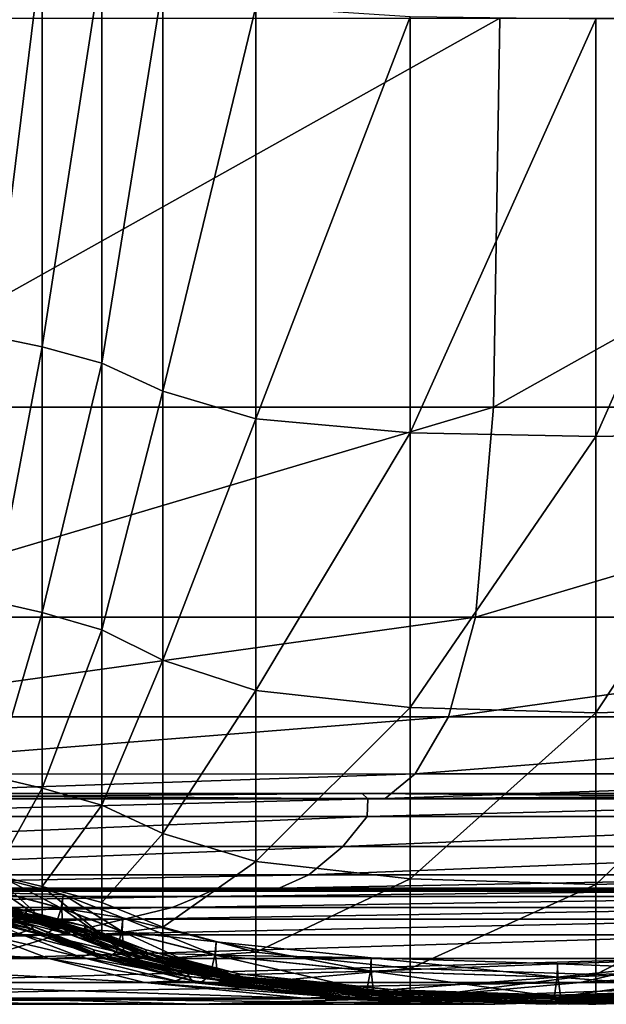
# Model space of a CAD drawing. Header units: millimetres. Extents: x 2387 to 13955, y -4964 to 364.
# Tile 566 of 656: x 7088 to 7106, y -3437 to -3407. Entities that reach past the tile are written whole.
import ezdxf

# ---------------------------------------------------------------- set-up
doc = ezdxf.new("R2010")
doc.units = ezdxf.units.MM
doc.header["$MEASUREMENT"] = 0
doc.layers.add('Predefinito', color=7, linetype='Continuous', true_color=0x000000)

msp = doc.modelspace()

# ---------------------------------------------------------------- linework, layer by layer
at = {"layer": 'Predefinito'}
for points in [[(7088.424, -3404.337, 1183.671), (7086.959, -3404.063, 1183.396), (7086.959, -3416.212, 1165.699)], [(7086.959, -3416.212, 1165.699), (7088.424, -3416.521, 1165.865), (7088.424, -3404.337, 1183.671)], [(7090.242, -3404.764, 1184.059), (7088.424, -3404.337, 1183.671), (7088.424, -3416.521, 1165.865)], [(7088.424, -3416.521, 1165.865), (7090.242, -3417.018, 1166.144), (7090.242, -3404.764, 1184.059)], [(7092.103, -3405.486, 1184.628), (7090.242, -3404.764, 1184.059), (7090.242, -3417.018, 1166.144)], [(7090.242, -3417.018, 1166.144), (7092.103, -3417.874, 1166.642), (7092.103, -3405.486, 1184.628)], [(7094.925, -3406.17, 1185.158), (7092.103, -3405.486, 1184.628), (7092.103, -3417.874, 1166.642)], [(7092.103, -3417.874, 1166.642), (7094.925, -3418.707, 1167.127), (7094.925, -3406.17, 1185.158)], [(7099.63, -3406.482, 1185.434), (7094.925, -3406.17, 1185.158), (7094.925, -3418.707, 1167.127)], [(7102.35, -3406.52, 608.077), (7102.166, -3418.354, 608.078), (7081.205, -3418.354, 486.021)], [(7081.205, -3418.354, 486.021), (7081.386, -3406.52, 486.009), (7102.35, -3406.52, 608.077)], [(7094.925, -3418.707, 1167.127), (7099.63, -3419.133, 1167.368), (7099.63, -3406.482, 1185.434)], [(7105.276, -3406.545, 1185.509), (7099.63, -3406.482, 1185.434), (7099.63, -3419.133, 1167.368)], [(7099.63, -3419.133, 1167.368), (7105.276, -3419.245, 1167.428), (7105.276, -3406.545, 1185.509)], [(7102.166, -3418.354, 608.078), (7102.35, -3406.52, 608.077), (7123.313, -3406.52, 730.146)], [(7123.313, -3406.52, 730.146), (7123.128, -3418.354, 730.135), (7102.166, -3418.354, 608.078)], [(7105.276, -3419.245, 1167.428), (7110.921, -3419.133, 1167.368), (7110.921, -3406.482, 1185.434)], [(7110.921, -3406.482, 1185.434), (7105.276, -3406.545, 1185.509), (7105.276, -3419.245, 1167.428)], [(7088.424, -3416.521, 1165.865), (7086.959, -3416.212, 1165.699), (7086.959, -3424.27, 1146.369)], [(7086.959, -3424.27, 1146.369), (7088.424, -3424.602, 1146.486), (7088.424, -3416.521, 1165.865)], [(7090.242, -3417.018, 1166.144), (7088.424, -3416.521, 1165.865), (7088.424, -3424.602, 1146.486)], [(7088.424, -3424.602, 1146.486), (7090.242, -3425.136, 1146.688), (7090.242, -3417.018, 1166.144)], [(7092.103, -3417.874, 1166.642), (7090.242, -3417.018, 1166.144), (7090.242, -3425.136, 1146.688)], [(7090.242, -3425.136, 1146.688), (7092.103, -3426.058, 1147.054), (7092.103, -3417.874, 1166.642)], [(7094.925, -3418.707, 1167.127), (7092.103, -3417.874, 1166.642), (7092.103, -3426.058, 1147.054)], [(7102.166, -3418.354, 608.078), (7101.616, -3424.746, 608.078), (7080.655, -3424.746, 486.025)], [(7080.655, -3424.746, 486.025), (7081.205, -3418.354, 486.021), (7102.166, -3418.354, 608.078)], [(7101.616, -3424.746, 608.078), (7102.166, -3418.354, 608.078), (7123.128, -3418.354, 730.135)], [(7123.128, -3418.354, 730.135), (7122.577, -3424.746, 730.131), (7101.616, -3424.746, 608.078)], [(7092.103, -3426.058, 1147.054), (7094.925, -3426.975, 1147.424), (7094.925, -3418.707, 1167.127)], [(7099.63, -3419.133, 1167.368), (7094.925, -3418.707, 1167.127), (7094.925, -3426.975, 1147.424)], [(7094.925, -3426.975, 1147.424), (7099.63, -3427.494, 1147.633), (7099.63, -3419.133, 1167.368)], [(7105.276, -3419.245, 1167.428), (7099.63, -3419.133, 1167.368), (7099.63, -3427.494, 1147.633)], [(7099.63, -3427.494, 1147.633), (7105.276, -3427.655, 1147.698), (7105.276, -3419.245, 1167.428)], [(7110.921, -3419.133, 1167.368), (7105.276, -3419.245, 1167.428), (7105.276, -3427.655, 1147.698)], [(7105.276, -3427.655, 1147.698), (7110.921, -3427.494, 1147.633), (7110.921, -3419.133, 1167.368)], [(7088.424, -3424.602, 1146.486), (7086.959, -3424.27, 1146.369), (7086.959, -3429.607, 1122.606)], [(7086.959, -3429.607, 1122.606), (7088.424, -3429.951, 1122.677), (7088.424, -3424.602, 1146.486)], [(7090.242, -3425.136, 1146.688), (7088.424, -3424.602, 1146.486), (7088.424, -3429.951, 1122.677)], [(7101.616, -3424.746, 608.078), (7100.789, -3427.775, 608.078), (7079.828, -3427.776, 486.026)], [(7079.828, -3427.776, 486.026), (7080.655, -3424.746, 486.025), (7101.616, -3424.746, 608.078)], [(7100.789, -3427.775, 608.078), (7101.616, -3424.746, 608.078), (7122.577, -3424.746, 730.131)], [(7122.577, -3424.746, 730.131), (7121.751, -3427.775, 730.131), (7100.789, -3427.775, 608.078)], [(7088.424, -3429.951, 1122.677), (7090.242, -3430.471, 1122.791), (7090.242, -3425.136, 1146.688)], [(7092.103, -3426.058, 1147.054), (7090.242, -3425.136, 1146.688), (7090.242, -3430.471, 1122.791)], [(7090.242, -3430.471, 1122.791), (7092.103, -3431.326, 1122.988), (7092.103, -3426.058, 1147.054)], [(7094.925, -3426.975, 1147.424), (7092.103, -3426.058, 1147.054), (7092.103, -3431.326, 1122.988)], [(7092.103, -3431.326, 1122.988), (7094.925, -3432.182, 1123.186), (7094.925, -3426.975, 1147.424)], [(7099.63, -3427.494, 1147.633), (7094.925, -3426.975, 1147.424), (7094.925, -3432.182, 1123.186)], [(7094.925, -3432.182, 1123.186), (7099.63, -3432.707, 1123.305), (7099.63, -3427.494, 1147.633)], [(7105.276, -3427.655, 1147.698), (7099.63, -3427.494, 1147.633), (7099.63, -3432.707, 1123.305)], [(7099.63, -3432.707, 1123.305), (7105.276, -3432.886, 1123.345), (7105.276, -3427.655, 1147.698)], [(7105.276, -3432.886, 1123.345), (7110.921, -3432.707, 1123.305), (7110.921, -3427.494, 1147.633)], [(7110.921, -3427.494, 1147.633), (7105.276, -3427.655, 1147.698), (7105.276, -3432.886, 1123.345)], [(7100.789, -3427.775, 608.078), (7099.78, -3429.519, 608.078), (7078.819, -3429.52, 486.026)], [(7078.819, -3429.52, 486.026), (7079.828, -3427.776, 486.026), (7100.789, -3427.775, 608.078)], [(7099.78, -3429.519, 608.078), (7100.789, -3427.775, 608.078), (7121.751, -3427.775, 730.131)], [(7121.751, -3427.775, 730.131), (7120.741, -3429.519, 730.131), (7099.78, -3429.519, 608.078)], [(7099.78, -3429.519, 608.078), (7098.868, -3430.26, 608.092), (7077.907, -3430.26, 486.038)], [(7077.907, -3430.26, 486.038), (7078.819, -3429.52, 486.026), (7099.78, -3429.519, 608.078)], [(7098.868, -3430.26, 608.092), (7099.78, -3429.519, 608.078), (7120.741, -3429.519, 730.131)], [(7120.741, -3429.519, 730.131), (7119.829, -3430.26, 730.144), (7098.868, -3430.26, 608.092)], [(7088.424, -3429.951, 1122.677), (7086.959, -3429.607, 1122.606), (7086.959, -3432.588, 1087.32)], [(7098.337, -3430.279, 608.132), (7098.166, -3430.109, 608.159), (7077.205, -3430.109, 486.103)], [(7077.205, -3430.109, 486.103), (7077.376, -3430.28, 486.077), (7098.337, -3430.279, 608.132)], [(7077.376, -3430.28, 486.077), (7077.205, -3430.109, 486.103), (7098.166, -3430.109, 608.159)], [(7098.166, -3430.109, 608.159), (7098.337, -3430.28, 608.132), (7077.376, -3430.28, 486.077)], [(7086.959, -3432.588, 1087.32), (7088.424, -3432.938, 1087.354), (7088.424, -3429.951, 1122.677)], [(7090.242, -3430.471, 1122.791), (7088.424, -3429.951, 1122.677), (7088.424, -3432.938, 1087.354)], [(7098.166, -3430.109, 608.159), (7098.337, -3430.279, 608.132), (7119.298, -3430.279, 730.183)], [(7119.298, -3430.279, 730.183), (7119.127, -3430.109, 730.209), (7098.166, -3430.109, 608.159)], [(7098.337, -3430.28, 608.132), (7098.166, -3430.109, 608.159), (7119.127, -3430.109, 730.209)], [(7119.127, -3430.109, 730.209), (7119.298, -3430.279, 730.183), (7098.337, -3430.28, 608.132)], [(7098.337, -3430.28, 608.132), (7098.318, -3430.811, 608.092), (7077.356, -3430.811, 486.039)], [(7077.356, -3430.811, 486.039), (7077.376, -3430.28, 486.077), (7098.337, -3430.28, 608.132)], [(7098.868, -3430.26, 608.092), (7098.337, -3430.279, 608.132), (7077.376, -3430.28, 486.077)], [(7077.376, -3430.28, 486.077), (7077.907, -3430.26, 486.038), (7098.868, -3430.26, 608.092)], [(7098.318, -3430.811, 608.092), (7098.337, -3430.28, 608.132), (7119.298, -3430.279, 730.183)], [(7119.298, -3430.279, 730.183), (7119.279, -3430.811, 730.144), (7098.318, -3430.811, 608.092)], [(7098.337, -3430.279, 608.132), (7098.868, -3430.26, 608.092), (7119.829, -3430.26, 730.144)], [(7119.829, -3430.26, 730.144), (7119.298, -3430.279, 730.183), (7098.337, -3430.279, 608.132)], [(7088.424, -3432.938, 1087.354), (7090.242, -3433.428, 1087.395), (7090.242, -3430.471, 1122.791)], [(7092.103, -3431.326, 1122.988), (7090.242, -3430.471, 1122.791), (7090.242, -3433.428, 1087.395)], [(7098.318, -3430.811, 608.092), (7097.577, -3431.722, 608.078), (7076.616, -3431.723, 486.026)], [(7076.616, -3431.723, 486.026), (7077.356, -3430.811, 486.039), (7098.318, -3430.811, 608.092)], [(7097.577, -3431.722, 608.078), (7098.318, -3430.811, 608.092), (7119.279, -3430.811, 730.144)], [(7119.279, -3430.811, 730.144), (7118.538, -3431.722, 730.131), (7097.577, -3431.722, 608.078)], [(7090.242, -3433.428, 1087.395), (7092.103, -3434.183, 1087.449), (7092.103, -3431.326, 1122.988)], [(7094.925, -3432.182, 1123.186), (7092.103, -3431.326, 1122.988), (7092.103, -3434.183, 1087.449)], [(7097.577, -3431.722, 608.078), (7096.542, -3432.59, 608.078), (7075.581, -3432.591, 486.026)], [(7075.581, -3432.591, 486.026), (7076.616, -3431.723, 486.026), (7097.577, -3431.722, 608.078)], [(7096.542, -3432.59, 608.078), (7097.577, -3431.722, 608.078), (7118.538, -3431.722, 730.131)], [(7118.538, -3431.722, 730.131), (7117.503, -3432.59, 730.131), (7096.542, -3432.59, 608.078)], [(7092.103, -3434.183, 1087.449), (7094.925, -3434.94, 1087.499), (7094.925, -3432.182, 1123.186)], [(7099.63, -3432.707, 1123.305), (7094.925, -3432.182, 1123.186), (7094.925, -3434.94, 1087.499)], [(7096.542, -3432.59, 608.078), (7095.64, -3432.991, 608.078), (7074.678, -3432.992, 486.026)], [(7074.678, -3432.992, 486.026), (7075.581, -3432.591, 486.026), (7096.542, -3432.59, 608.078)], [(7088.424, -3433.933, 1033.433), (7088.424, -3432.938, 1087.354), (7086.959, -3432.588, 1087.32)], [(7086.959, -3432.588, 1087.32), (7086.959, -3433.582, 1033.419), (7088.424, -3433.933, 1033.433)], [(7087.387, -3432.746, 789.441), (7087.273, -3433.142, 789.347), (7089, -3433.598, 789.357)], [(7087.298, -3433.142, 789.558), (7087.387, -3432.746, 789.441), (7089.067, -3433.19, 789.456)], [(7089, -3433.598, 789.357), (7089.067, -3433.19, 789.456), (7087.387, -3432.746, 789.441)], [(7094.925, -3434.94, 1087.499), (7099.63, -3435.435, 1087.528), (7099.63, -3432.707, 1123.305)], [(7095.64, -3432.991, 608.078), (7096.542, -3432.59, 608.078), (7117.503, -3432.59, 730.131)], [(7117.503, -3432.59, 730.131), (7116.6, -3432.991, 730.131), (7095.64, -3432.991, 608.078)], [(7105.276, -3432.886, 1123.345), (7099.63, -3432.707, 1123.305), (7099.63, -3435.435, 1087.528)], [(7110.921, -3432.707, 1123.305), (7105.276, -3432.886, 1123.345), (7105.276, -3435.617, 1087.538)], [(7105.276, -3435.617, 1087.538), (7110.921, -3435.435, 1087.528), (7110.921, -3432.707, 1123.305)], [(7093.691, -3433.029, 608.089), (7093.19, -3433.246, 608.085), (7072.229, -3433.246, 486.033)], [(7072.229, -3433.246, 486.033), (7072.73, -3433.029, 486.036), (7093.691, -3433.029, 608.089)], [(7094.236, -3433.037, 608.086), (7093.691, -3433.029, 608.089), (7072.73, -3433.029, 486.036)], [(7072.73, -3433.029, 486.036), (7073.275, -3433.038, 486.033), (7094.236, -3433.037, 608.086)], [(7094.871, -3433.086, 608.08), (7094.236, -3433.037, 608.086), (7073.275, -3433.038, 486.033)], [(7073.275, -3433.038, 486.033), (7073.91, -3433.087, 486.028), (7094.871, -3433.086, 608.08)], [(7095.64, -3432.991, 608.078), (7094.871, -3433.086, 608.08), (7073.91, -3433.087, 486.028)], [(7073.91, -3433.087, 486.028), (7074.678, -3432.992, 486.026), (7095.64, -3432.991, 608.078)], [(7088.424, -3432.938, 1087.354), (7088.424, -3433.933, 1033.433), (7090.242, -3434.413, 1033.443)], [(7090.242, -3434.413, 1033.443), (7090.242, -3433.428, 1087.395), (7088.424, -3432.938, 1087.354)], [(7093.19, -3433.246, 608.085), (7093.691, -3433.029, 608.089), (7114.652, -3433.029, 730.141)], [(7114.652, -3433.029, 730.141), (7114.152, -3433.246, 730.138), (7093.19, -3433.246, 608.085)], [(7093.691, -3433.029, 608.089), (7094.236, -3433.037, 608.086), (7115.197, -3433.037, 730.138)], [(7115.197, -3433.037, 730.138), (7114.652, -3433.029, 730.141), (7093.691, -3433.029, 608.089)], [(7094.236, -3433.037, 608.086), (7094.871, -3433.086, 608.08), (7115.832, -3433.086, 730.133)], [(7115.832, -3433.086, 730.133), (7115.197, -3433.037, 730.138), (7094.236, -3433.037, 608.086)], [(7094.871, -3433.086, 608.08), (7095.64, -3432.991, 608.078), (7116.6, -3432.991, 730.131)], [(7116.6, -3432.991, 730.131), (7115.832, -3433.086, 730.133), (7094.871, -3433.086, 608.08)], [(7099.63, -3435.435, 1087.528), (7105.276, -3435.617, 1087.538), (7105.276, -3432.886, 1123.345)], [(7093.19, -3433.246, 608.085), (7092.384, -3433.583, 608.08), (7071.424, -3433.584, 486.028)], [(7071.424, -3433.584, 486.028), (7072.229, -3433.246, 486.033), (7093.19, -3433.246, 608.085)], [(7086.46, -3433.418, 796.212), (7086.309, -3433.541, 795.283), (7087.769, -3433.892, 795.284)], [(7086.507, -3433.336, 796.394), (7086.46, -3433.418, 796.212), (7087.91, -3433.766, 796.214)], [(7087.769, -3433.892, 795.284), (7087.91, -3433.766, 796.214), (7086.46, -3433.418, 796.212)], [(7086.489, -3433.418, 796.581), (7086.507, -3433.336, 796.394), (7087.949, -3433.682, 796.397)], [(7086.516, -3433.541, 798.424), (7086.489, -3433.418, 796.581), (7087.938, -3433.766, 796.583)], [(7087.949, -3433.682, 796.397), (7087.938, -3433.766, 796.583), (7086.489, -3433.418, 796.581)], [(7087.91, -3433.766, 796.214), (7087.949, -3433.682, 796.397), (7086.507, -3433.336, 796.394)], [(7087.273, -3433.142, 789.347), (7087.02, -3433.736, 788.493), (7088.817, -3434.21, 788.494)], [(7087.247, -3433.736, 790.448), (7087.298, -3433.142, 789.558), (7089.025, -3433.598, 789.568)], [(7088.817, -3434.21, 788.494), (7089, -3433.598, 789.357), (7087.273, -3433.142, 789.347)], [(7089.067, -3433.19, 789.456), (7089.025, -3433.598, 789.568), (7087.298, -3433.142, 789.558)], [(7090.886, -3433.901, 789.459), (7089.067, -3433.19, 789.456), (7089, -3433.598, 789.357)], [(7090.863, -3434.312, 789.568), (7089.025, -3433.598, 789.568), (7089.067, -3433.19, 789.456)], [(7089.067, -3433.19, 789.456), (7090.886, -3433.901, 789.459), (7090.863, -3434.312, 789.568)], [(7092.384, -3433.583, 608.08), (7093.19, -3433.246, 608.085), (7114.152, -3433.246, 730.138)], [(7114.152, -3433.246, 730.138), (7113.346, -3433.583, 730.133), (7092.384, -3433.583, 608.08)], [(7092.384, -3433.583, 608.08), (7090.922, -3433.934, 608.078), (7069.961, -3433.935, 486.026)], [(7069.961, -3433.935, 486.026), (7071.424, -3433.584, 486.028), (7092.384, -3433.583, 608.08)], [(7086.339, -3433.683, 782.54), (7086.285, -3433.767, 782.359), (7088.087, -3434.241, 782.36)], [(7087.476, -3433.934, 792.859), (7087.769, -3433.892, 795.284), (7086.309, -3433.541, 795.283)], [(7086.342, -3433.767, 782.729), (7086.339, -3433.683, 782.54), (7088.131, -3434.155, 782.543)], [(7088.087, -3434.241, 782.36), (7088.131, -3434.155, 782.543), (7086.339, -3433.683, 782.54)], [(7086.699, -3433.582, 803.575), (7086.516, -3433.541, 798.424), (7087.977, -3433.892, 798.426)], [(7087.938, -3433.766, 796.583), (7087.977, -3433.892, 798.426), (7086.516, -3433.541, 798.424)], [(7086.894, -3433.582, 817.279), (7086.699, -3433.582, 803.575), (7088.163, -3433.933, 803.575)], [(7087.977, -3433.892, 798.426), (7088.163, -3433.933, 803.575), (7086.699, -3433.582, 803.575)], [(7088.425, -3433.933, 844.79), (7086.959, -3433.581, 844.785), (7086.894, -3433.582, 817.279)], [(7086.894, -3433.582, 817.279), (7088.359, -3433.933, 817.281), (7088.425, -3433.933, 844.79)], [(7088.163, -3433.933, 803.575), (7088.359, -3433.933, 817.281), (7086.894, -3433.582, 817.279)], [(7086.959, -3433.582, 974.636), (7086.959, -3433.581, 924.701), (7088.424, -3433.933, 924.707)], [(7088.424, -3433.933, 881.975), (7088.424, -3433.933, 924.707), (7086.959, -3433.581, 924.701)], [(7086.959, -3433.581, 924.701), (7086.959, -3433.581, 881.967), (7088.424, -3433.933, 881.975)], [(7086.959, -3433.581, 844.785), (7088.425, -3433.933, 844.79), (7088.424, -3433.933, 881.975)], [(7088.424, -3433.933, 881.975), (7086.959, -3433.581, 881.967), (7086.959, -3433.581, 844.785)], [(7088.424, -3433.933, 924.707), (7088.424, -3433.933, 974.641), (7086.959, -3433.582, 974.636)], [(7088.424, -3433.933, 974.641), (7088.424, -3433.933, 1033.433), (7086.959, -3433.582, 1033.419)], [(7086.959, -3433.582, 1033.419), (7086.959, -3433.582, 974.636), (7088.424, -3433.933, 974.641)], [(7089.025, -3433.598, 789.568), (7089.044, -3434.21, 790.449), (7087.247, -3433.736, 790.448)], [(7087.949, -3433.682, 796.397), (7087.91, -3433.766, 796.214), (7089.708, -3434.241, 796.215)], [(7087.938, -3433.766, 796.583), (7087.949, -3433.682, 796.397), (7089.738, -3434.155, 796.399)], [(7089.708, -3434.241, 796.215), (7089.738, -3434.155, 796.399), (7087.949, -3433.682, 796.397)], [(7090.839, -3434.312, 789.358), (7089, -3433.598, 789.357), (7088.817, -3434.21, 788.494)], [(7089, -3433.598, 789.357), (7090.839, -3434.312, 789.358), (7090.886, -3433.901, 789.459)], [(7089.025, -3433.598, 789.568), (7090.863, -3434.312, 789.568), (7090.909, -3434.93, 790.447)], [(7090.909, -3434.93, 790.447), (7089.044, -3434.21, 790.449), (7089.025, -3433.598, 789.568)], [(7092.103, -3434.183, 1087.449), (7090.242, -3433.428, 1087.395), (7090.242, -3434.413, 1033.443)], [(7090.922, -3433.934, 608.078), (7092.384, -3433.583, 608.08), (7113.346, -3433.583, 730.133)], [(7113.346, -3433.583, 730.133), (7111.883, -3433.934, 730.131), (7090.922, -3433.934, 608.078)], [(7090.922, -3433.934, 608.078), (7088.927, -3434.414, 608.078), (7067.843, -3434.414, 486.023)], [(7067.843, -3434.414, 486.023), (7069.961, -3433.935, 486.026), (7090.922, -3433.934, 608.078)], [(7087.717, -3434.371, 780.555), (7088.087, -3434.241, 782.36), (7086.285, -3433.767, 782.359)], [(7088.131, -3434.155, 782.543), (7088.144, -3434.241, 782.73), (7086.342, -3433.767, 782.729)], [(7086.419, -3433.893, 783.666), (7086.342, -3433.767, 782.729), (7088.144, -3434.241, 782.73)], [(7086.69, -3433.934, 786.093), (7086.419, -3433.893, 783.666), (7088.235, -3434.371, 783.665)], [(7088.144, -3434.241, 782.73), (7088.235, -3434.371, 783.665), (7086.419, -3433.893, 783.666)], [(7087.02, -3433.736, 788.493), (7086.69, -3433.934, 786.093), (7088.511, -3434.414, 786.092)], [(7088.235, -3434.371, 783.665), (7088.511, -3434.414, 786.092), (7086.69, -3433.934, 786.093)], [(7088.511, -3434.414, 786.092), (7088.817, -3434.21, 788.494), (7087.02, -3433.736, 788.493)], [(7087.476, -3433.934, 792.859), (7087.247, -3433.736, 790.448), (7089.044, -3434.21, 790.449)], [(7087.769, -3433.892, 795.284), (7087.476, -3433.934, 792.859), (7089.296, -3434.414, 792.858)], [(7089.044, -3434.21, 790.449), (7089.296, -3434.414, 792.858), (7087.476, -3433.934, 792.859)], [(7087.91, -3433.766, 796.214), (7087.769, -3433.892, 795.284), (7089.583, -3434.37, 795.284)], [(7089.296, -3434.414, 792.858), (7089.583, -3434.37, 795.284), (7087.769, -3433.892, 795.284)], [(7089.583, -3434.37, 795.284), (7089.708, -3434.241, 796.215), (7087.91, -3433.766, 796.214)], [(7089.738, -3434.155, 796.399), (7089.737, -3434.241, 796.585), (7087.938, -3433.766, 796.583)], [(7087.977, -3433.892, 798.426), (7087.938, -3433.766, 796.583), (7089.737, -3434.241, 796.585)], [(7088.163, -3433.933, 803.575), (7087.977, -3433.892, 798.426), (7089.79, -3434.37, 798.426)], [(7089.737, -3434.241, 796.585), (7089.79, -3434.37, 798.426), (7087.977, -3433.892, 798.426)], [(7089.79, -3434.37, 798.426), (7089.982, -3434.413, 803.575), (7088.163, -3433.933, 803.575)], [(7088.359, -3433.933, 817.281), (7088.163, -3433.933, 803.575), (7089.982, -3434.413, 803.575)], [(7090.242, -3434.413, 844.796), (7088.425, -3433.933, 844.79), (7088.359, -3433.933, 817.281)], [(7088.359, -3433.933, 817.281), (7090.177, -3434.413, 817.282), (7090.242, -3434.413, 844.796)], [(7089.982, -3434.413, 803.575), (7090.177, -3434.413, 817.282), (7088.359, -3433.933, 817.281)], [(7088.424, -3433.933, 924.707), (7088.424, -3433.933, 881.975), (7090.242, -3434.413, 881.983)], [(7090.242, -3434.413, 881.983), (7090.242, -3434.413, 924.712), (7088.424, -3433.933, 924.707)], [(7088.424, -3433.933, 974.641), (7088.424, -3433.933, 924.707), (7090.242, -3434.413, 924.712)], [(7090.242, -3434.413, 924.712), (7090.242, -3434.413, 974.645), (7088.424, -3433.933, 974.641)], [(7088.424, -3433.933, 1033.433), (7088.424, -3433.933, 974.641), (7090.242, -3434.413, 974.645)], [(7090.242, -3434.413, 974.645), (7090.242, -3434.413, 1033.443), (7088.424, -3433.933, 1033.433)], [(7090.242, -3434.413, 881.983), (7088.424, -3433.933, 881.975), (7088.425, -3433.933, 844.79)], [(7088.425, -3433.933, 844.79), (7090.242, -3434.413, 844.796), (7090.242, -3434.413, 881.983)], [(7088.927, -3434.414, 608.078), (7090.922, -3433.934, 608.078), (7111.883, -3433.934, 730.131)], [(7111.883, -3433.934, 730.131), (7110.011, -3434.414, 730.134), (7088.927, -3434.414, 608.078)], [(7093.719, -3434.624, 789.454), (7090.886, -3433.901, 789.459), (7090.839, -3434.312, 789.358)], [(7093.703, -3435.036, 789.563), (7090.863, -3434.312, 789.568), (7090.886, -3433.901, 789.459)], [(7090.886, -3433.901, 789.459), (7093.719, -3434.624, 789.454), (7093.703, -3435.036, 789.563)], [(7089.965, -3434.962, 782.356), (7088.087, -3434.241, 782.36), (7087.717, -3434.371, 780.555)], [(7090.004, -3434.874, 782.54), (7088.131, -3434.155, 782.543), (7088.087, -3434.241, 782.36)], [(7088.087, -3434.241, 782.36), (7089.965, -3434.962, 782.356), (7090.004, -3434.874, 782.54)], [(7090.022, -3434.962, 782.726), (7088.144, -3434.241, 782.73), (7088.131, -3434.155, 782.543)], [(7088.131, -3434.155, 782.543), (7090.004, -3434.874, 782.54), (7090.022, -3434.962, 782.726)], [(7088.144, -3434.241, 782.73), (7090.022, -3434.962, 782.726), (7090.117, -3435.092, 783.66)], [(7090.117, -3435.092, 783.66), (7088.235, -3434.371, 783.665), (7088.144, -3434.241, 782.73)], [(7090.685, -3434.93, 788.492), (7088.817, -3434.21, 788.494), (7088.511, -3434.414, 786.092)], [(7088.817, -3434.21, 788.494), (7090.685, -3434.93, 788.492), (7090.839, -3434.312, 789.358)], [(7091.167, -3435.136, 792.856), (7089.296, -3434.414, 792.858), (7089.044, -3434.21, 790.449)], [(7089.044, -3434.21, 790.449), (7090.909, -3434.93, 790.447), (7091.167, -3435.136, 792.856)], [(7091.567, -3434.962, 796.214), (7089.708, -3434.241, 796.215), (7089.583, -3434.37, 795.284)], [(7091.592, -3434.874, 796.398), (7089.738, -3434.155, 796.399), (7089.708, -3434.241, 796.215)], [(7089.708, -3434.241, 796.215), (7091.567, -3434.962, 796.214), (7091.592, -3434.874, 796.398)], [(7091.595, -3434.961, 796.584), (7089.737, -3434.241, 796.585), (7089.738, -3434.155, 796.399)], [(7089.737, -3434.241, 796.585), (7091.595, -3434.961, 796.584), (7091.654, -3435.092, 798.425)], [(7091.654, -3435.092, 798.425), (7089.79, -3434.37, 798.426), (7089.737, -3434.241, 796.585)], [(7089.738, -3434.155, 796.399), (7091.592, -3434.874, 796.398), (7091.595, -3434.961, 796.584)], [(7090.242, -3434.413, 1033.443), (7092.103, -3435.136, 1033.446), (7092.103, -3434.183, 1087.449)], [(7093.679, -3435.036, 789.353), (7090.839, -3434.312, 789.358), (7090.685, -3434.93, 788.492)], [(7090.839, -3434.312, 789.358), (7093.679, -3435.036, 789.353), (7093.719, -3434.624, 789.454)], [(7090.863, -3434.312, 789.568), (7093.703, -3435.036, 789.563), (7093.758, -3435.654, 790.441)], [(7093.758, -3435.654, 790.441), (7090.909, -3434.93, 790.447), (7090.863, -3434.312, 789.568)], [(7094.925, -3434.94, 1087.499), (7092.103, -3434.183, 1087.449), (7092.103, -3435.136, 1033.446)], [(7088.927, -3434.414, 608.078), (7086.523, -3435.136, 608.078), (7065.071, -3435.136, 486.015)], [(7065.071, -3435.136, 486.015), (7067.843, -3434.414, 486.023), (7088.927, -3434.414, 608.078)], [(7088.626, -3435.136, 775.491), (7086.724, -3434.414, 775.5), (7076.29, -3434.414, 730.305)], [(7076.29, -3434.414, 730.305), (7078.325, -3435.136, 730.296), (7088.626, -3435.136, 775.491)], [(7086.523, -3435.136, 608.078), (7088.927, -3434.414, 608.078), (7110.011, -3434.414, 730.134)], [(7110.011, -3434.414, 730.134), (7107.975, -3435.136, 730.142), (7086.523, -3435.136, 608.078)], [(7089.605, -3435.092, 780.548), (7087.717, -3434.371, 780.555), (7086.724, -3434.414, 775.5)], [(7086.724, -3434.414, 775.5), (7088.626, -3435.136, 775.491), (7089.605, -3435.092, 780.548)], [(7087.717, -3434.371, 780.555), (7089.605, -3435.092, 780.548), (7089.965, -3434.962, 782.356)], [(7090.391, -3435.136, 786.087), (7088.511, -3434.414, 786.092), (7088.235, -3434.371, 783.665)], [(7088.235, -3434.371, 783.665), (7090.117, -3435.092, 783.66), (7090.391, -3435.136, 786.087)], [(7088.511, -3434.414, 786.092), (7090.391, -3435.136, 786.087), (7090.685, -3434.93, 788.492)], [(7091.449, -3435.092, 795.283), (7089.583, -3434.37, 795.284), (7089.296, -3434.414, 792.858)], [(7089.296, -3434.414, 792.858), (7091.167, -3435.136, 792.856), (7091.449, -3435.092, 795.283)], [(7089.583, -3434.37, 795.284), (7091.449, -3435.092, 795.283), (7091.567, -3434.962, 796.214)], [(7091.845, -3435.136, 803.574), (7089.982, -3434.413, 803.575), (7089.79, -3434.37, 798.426)], [(7089.79, -3434.37, 798.426), (7091.654, -3435.092, 798.425), (7091.845, -3435.136, 803.574)], [(7089.982, -3434.413, 803.575), (7091.845, -3435.136, 803.574), (7092.038, -3435.136, 817.282)], [(7092.038, -3435.136, 817.282), (7090.177, -3434.413, 817.282), (7089.982, -3434.413, 803.575)], [(7092.103, -3435.136, 844.797), (7090.242, -3434.413, 844.796), (7090.177, -3434.413, 817.282)], [(7090.177, -3434.413, 817.282), (7092.038, -3435.136, 817.282), (7092.103, -3435.136, 844.797)], [(7090.242, -3434.413, 844.796), (7092.103, -3435.136, 844.797), (7092.103, -3435.136, 881.986)], [(7092.103, -3435.136, 881.986), (7090.242, -3434.413, 881.983), (7090.242, -3434.413, 844.796)], [(7090.242, -3434.413, 924.712), (7092.103, -3435.136, 924.714), (7092.103, -3435.136, 974.646)], [(7092.103, -3435.136, 974.646), (7090.242, -3434.413, 974.645), (7090.242, -3434.413, 924.712)], [(7092.103, -3435.136, 924.714), (7090.242, -3434.413, 924.712), (7090.242, -3434.413, 881.983)], [(7090.242, -3434.413, 881.983), (7092.103, -3435.136, 881.986), (7092.103, -3435.136, 924.714)], [(7092.103, -3435.136, 1033.446), (7090.242, -3434.413, 1033.443), (7090.242, -3434.413, 974.645)], [(7090.242, -3434.413, 974.645), (7092.103, -3435.136, 974.646), (7092.103, -3435.136, 1033.446)], [(7092.875, -3435.598, 782.53), (7090.004, -3434.874, 782.54), (7089.965, -3434.962, 782.356)], [(7092.894, -3435.685, 782.715), (7090.022, -3434.962, 782.726), (7090.004, -3434.874, 782.54)], [(7090.004, -3434.874, 782.54), (7092.875, -3435.598, 782.53), (7092.894, -3435.685, 782.715)], [(7094.424, -3435.598, 796.396), (7091.592, -3434.874, 796.398), (7091.567, -3434.962, 796.214)], [(7094.428, -3435.685, 796.581), (7091.595, -3434.961, 796.584), (7091.592, -3434.874, 796.398)], [(7091.592, -3434.874, 796.398), (7094.424, -3435.598, 796.396), (7094.428, -3435.685, 796.581)], [(7098.441, -3435.11, 789.447), (7093.719, -3434.624, 789.454), (7093.679, -3435.036, 789.353)], [(7098.437, -3435.521, 789.554), (7093.703, -3435.036, 789.563), (7093.719, -3434.624, 789.454)], [(7093.719, -3434.624, 789.454), (7098.441, -3435.11, 789.447), (7098.437, -3435.521, 789.554)], [(7091.536, -3435.86, 775.473), (7088.626, -3435.136, 775.491), (7078.325, -3435.136, 730.296)], [(7078.325, -3435.136, 730.296), (7081.501, -3435.86, 730.28), (7091.536, -3435.86, 775.473)], [(7082.609, -3435.86, 608.078), (7086.523, -3435.136, 608.078), (7107.975, -3435.136, 730.142)], [(7107.975, -3435.136, 730.142), (7104.798, -3435.86, 730.158), (7082.609, -3435.86, 608.078)], [(7092.489, -3435.816, 780.536), (7089.605, -3435.092, 780.548), (7088.626, -3435.136, 775.491)], [(7088.626, -3435.136, 775.491), (7091.536, -3435.86, 775.473), (7092.489, -3435.816, 780.536)], [(7092.838, -3435.685, 782.346), (7089.965, -3434.962, 782.356), (7089.605, -3435.092, 780.548)], [(7089.605, -3435.092, 780.548), (7092.489, -3435.816, 780.536), (7092.838, -3435.685, 782.346)], [(7089.965, -3434.962, 782.356), (7092.838, -3435.685, 782.346), (7092.875, -3435.598, 782.53)], [(7090.022, -3434.962, 782.726), (7092.894, -3435.685, 782.715), (7092.989, -3435.816, 783.65)], [(7092.989, -3435.816, 783.65), (7090.117, -3435.092, 783.66), (7090.022, -3434.962, 782.726)], [(7093.257, -3435.86, 786.078), (7090.391, -3435.136, 786.087), (7090.117, -3435.092, 783.66)], [(7090.117, -3435.092, 783.66), (7092.989, -3435.816, 783.65), (7093.257, -3435.86, 786.078)], [(7093.54, -3435.654, 788.485), (7090.685, -3434.93, 788.492), (7090.391, -3435.136, 786.087)], [(7090.391, -3435.136, 786.087), (7093.257, -3435.86, 786.078), (7093.54, -3435.654, 788.485)], [(7090.685, -3434.93, 788.492), (7093.54, -3435.654, 788.485), (7093.679, -3435.036, 789.353)], [(7094.013, -3435.86, 792.851), (7091.167, -3435.136, 792.856), (7090.909, -3434.93, 790.447)], [(7090.909, -3434.93, 790.447), (7093.758, -3435.654, 790.441), (7094.013, -3435.86, 792.851)], [(7094.288, -3435.816, 795.279), (7091.449, -3435.092, 795.283), (7091.167, -3435.136, 792.856)], [(7091.167, -3435.136, 792.856), (7094.013, -3435.86, 792.851), (7094.288, -3435.816, 795.279)], [(7094.401, -3435.685, 796.211), (7091.567, -3434.962, 796.214), (7091.449, -3435.092, 795.283)], [(7091.449, -3435.092, 795.283), (7094.288, -3435.816, 795.279), (7094.401, -3435.685, 796.211)], [(7091.567, -3434.962, 796.214), (7094.401, -3435.685, 796.211), (7094.424, -3435.598, 796.396)], [(7091.595, -3434.961, 796.584), (7094.428, -3435.685, 796.581), (7094.487, -3435.816, 798.422)], [(7094.487, -3435.816, 798.422), (7091.654, -3435.092, 798.425), (7091.595, -3434.961, 796.584)], [(7094.674, -3435.86, 803.573), (7091.845, -3435.136, 803.574), (7091.654, -3435.092, 798.425)], [(7091.654, -3435.092, 798.425), (7094.487, -3435.816, 798.422), (7094.674, -3435.86, 803.573)], [(7091.845, -3435.136, 803.574), (7094.674, -3435.86, 803.573), (7094.863, -3435.86, 817.282)], [(7094.863, -3435.86, 817.282), (7092.038, -3435.136, 817.282), (7091.845, -3435.136, 803.574)], [(7094.926, -3435.86, 844.797), (7092.103, -3435.136, 844.797), (7092.038, -3435.136, 817.282)], [(7092.038, -3435.136, 817.282), (7094.863, -3435.86, 817.282), (7094.926, -3435.86, 844.797)], [(7092.103, -3435.136, 1033.446), (7094.925, -3435.86, 1033.446), (7094.925, -3434.94, 1087.499)], [(7092.103, -3435.136, 844.797), (7094.926, -3435.86, 844.797), (7094.925, -3435.86, 881.986)], [(7094.925, -3435.86, 881.986), (7092.103, -3435.136, 881.986), (7092.103, -3435.136, 844.797)], [(7092.103, -3435.136, 924.714), (7094.926, -3435.86, 924.714), (7094.925, -3435.86, 974.646)], [(7094.925, -3435.86, 974.646), (7092.103, -3435.136, 974.646), (7092.103, -3435.136, 924.714)], [(7094.926, -3435.86, 924.714), (7092.103, -3435.136, 924.714), (7092.103, -3435.136, 881.986)], [(7092.103, -3435.136, 881.986), (7094.925, -3435.86, 881.986), (7094.926, -3435.86, 924.714)], [(7094.925, -3435.86, 1033.446), (7092.103, -3435.136, 1033.446), (7092.103, -3435.136, 974.646)], [(7092.103, -3435.136, 974.646), (7094.925, -3435.86, 974.646), (7094.925, -3435.86, 1033.446)], [(7098.414, -3435.521, 789.344), (7093.679, -3435.036, 789.353), (7093.54, -3435.654, 788.485)], [(7093.679, -3435.036, 789.353), (7098.414, -3435.521, 789.344), (7098.441, -3435.11, 789.447)], [(7093.703, -3435.036, 789.563), (7098.437, -3435.521, 789.554), (7098.507, -3436.139, 790.432)], [(7098.507, -3436.139, 790.432), (7093.758, -3435.654, 790.441), (7093.703, -3435.036, 789.563)], [(7099.63, -3435.435, 1087.528), (7094.925, -3434.94, 1087.499), (7094.925, -3435.86, 1033.446)], [(7104.107, -3435.293, 789.438), (7098.441, -3435.11, 789.447), (7098.414, -3435.521, 789.344)], [(7104.117, -3435.704, 789.544), (7098.437, -3435.521, 789.554), (7098.441, -3435.11, 789.447)], [(7098.441, -3435.11, 789.447), (7104.107, -3435.293, 789.438), (7104.117, -3435.704, 789.544)], [(7104.096, -3435.704, 789.334), (7109.778, -3435.521, 789.323), (7109.773, -3435.11, 789.429)], [(7109.773, -3435.11, 789.429), (7104.107, -3435.293, 789.438), (7104.096, -3435.704, 789.334)], [(7104.107, -3435.293, 789.438), (7109.773, -3435.11, 789.429), (7109.798, -3435.521, 789.534)], [(7115.784, -3435.136, 775.327), (7112.874, -3435.86, 775.344), (7104.798, -3435.86, 730.158)], [(7104.798, -3435.86, 730.158), (7107.975, -3435.136, 730.142), (7115.784, -3435.136, 775.327)], [(7094.925, -3435.86, 1033.446), (7099.63, -3436.345, 1033.446), (7099.63, -3435.435, 1087.528)], [(7098.414, -3435.521, 789.344), (7104.096, -3435.704, 789.334), (7104.107, -3435.293, 789.438)], [(7105.276, -3435.617, 1087.538), (7099.63, -3435.435, 1087.528), (7099.63, -3436.345, 1033.446)], [(7109.798, -3435.521, 789.534), (7104.117, -3435.704, 789.544), (7104.107, -3435.293, 789.438)], [(7105.276, -3436.528, 1033.446), (7110.921, -3436.345, 1033.446), (7110.921, -3435.435, 1087.528)], [(7110.921, -3435.435, 1087.528), (7105.276, -3435.617, 1087.538), (7105.276, -3436.528, 1033.446)], [(7097.297, -3436.301, 780.515), (7092.489, -3435.816, 780.536), (7091.536, -3435.86, 775.473)], [(7097.627, -3436.171, 782.328), (7092.838, -3435.685, 782.346), (7092.489, -3435.816, 780.536)], [(7092.489, -3435.816, 780.536), (7097.297, -3436.301, 780.515), (7097.627, -3436.171, 782.328)], [(7097.66, -3436.084, 782.513), (7092.875, -3435.598, 782.53), (7092.838, -3435.685, 782.346)], [(7092.838, -3435.685, 782.346), (7097.627, -3436.171, 782.328), (7097.66, -3436.084, 782.513)], [(7097.68, -3436.171, 782.698), (7092.894, -3435.685, 782.715), (7092.875, -3435.598, 782.53)], [(7092.875, -3435.598, 782.53), (7097.66, -3436.084, 782.513), (7097.68, -3436.171, 782.698)], [(7092.894, -3435.685, 782.715), (7097.68, -3436.171, 782.698), (7097.775, -3436.301, 783.633)], [(7097.775, -3436.301, 783.633), (7092.989, -3435.816, 783.65), (7092.894, -3435.685, 782.715)], [(7098.033, -3436.345, 786.064), (7093.257, -3435.86, 786.078), (7092.989, -3435.816, 783.65)], [(7092.989, -3435.816, 783.65), (7097.775, -3436.301, 783.633), (7098.033, -3436.345, 786.064)], [(7098.298, -3436.139, 788.474), (7093.54, -3435.654, 788.485), (7093.257, -3435.86, 786.078)], [(7093.54, -3435.654, 788.485), (7098.298, -3436.139, 788.474), (7098.414, -3435.521, 789.344)], [(7098.757, -3436.345, 792.844), (7094.013, -3435.86, 792.851), (7093.758, -3435.654, 790.441)], [(7093.758, -3435.654, 790.441), (7098.507, -3436.139, 790.432), (7098.757, -3436.345, 792.844)], [(7099.018, -3436.301, 795.274), (7094.288, -3435.816, 795.279), (7094.013, -3435.86, 792.851)], [(7099.123, -3436.171, 796.207), (7094.401, -3435.685, 796.211), (7094.288, -3435.816, 795.279)], [(7094.288, -3435.816, 795.279), (7099.018, -3436.301, 795.274), (7099.123, -3436.171, 796.207)], [(7099.142, -3436.084, 796.392), (7094.424, -3435.598, 796.396), (7094.401, -3435.685, 796.211)], [(7094.401, -3435.685, 796.211), (7099.123, -3436.171, 796.207), (7099.142, -3436.084, 796.392)], [(7099.149, -3436.171, 796.577), (7094.428, -3435.685, 796.581), (7094.424, -3435.598, 796.396)], [(7094.424, -3435.598, 796.396), (7099.142, -3436.084, 796.392), (7099.149, -3436.171, 796.577)], [(7094.428, -3435.685, 796.581), (7099.149, -3436.171, 796.577), (7099.209, -3436.301, 798.418)], [(7099.209, -3436.301, 798.418), (7094.487, -3435.816, 798.422), (7094.428, -3435.685, 796.581)], [(7099.39, -3436.345, 803.571), (7094.674, -3435.86, 803.573), (7094.487, -3435.816, 798.422)], [(7094.487, -3435.816, 798.422), (7099.209, -3436.301, 798.418), (7099.39, -3436.345, 803.571)], [(7104.096, -3435.704, 789.334), (7098.414, -3435.521, 789.344), (7098.298, -3436.139, 788.474)], [(7098.298, -3436.139, 788.474), (7104.008, -3436.322, 788.46), (7104.096, -3435.704, 789.334)], [(7098.437, -3435.521, 789.554), (7104.117, -3435.704, 789.544), (7104.206, -3436.322, 790.42)], [(7104.206, -3436.322, 790.42), (7098.507, -3436.139, 790.432), (7098.437, -3435.521, 789.554)], [(7099.63, -3436.345, 1033.446), (7105.276, -3436.528, 1033.446), (7105.276, -3435.617, 1087.538)], [(7109.778, -3435.521, 789.323), (7104.096, -3435.704, 789.334), (7104.008, -3436.322, 788.46)], [(7104.008, -3436.322, 788.46), (7109.718, -3436.139, 788.446), (7109.778, -3435.521, 789.323)], [(7104.117, -3435.704, 789.544), (7109.798, -3435.521, 789.534), (7109.904, -3436.139, 790.408)], [(7109.904, -3436.139, 790.408), (7104.206, -3436.322, 790.42), (7104.117, -3435.704, 789.544)], [(7076.086, -3436.345, 608.078), (7082.609, -3435.86, 608.078), (7104.798, -3435.86, 730.158)], [(7104.798, -3435.86, 730.158), (7099.504, -3436.345, 730.186), (7076.086, -3436.345, 608.078)], [(7096.386, -3436.345, 775.444), (7091.536, -3435.86, 775.473), (7081.501, -3435.86, 730.28)], [(7081.501, -3435.86, 730.28), (7086.796, -3436.345, 730.252), (7096.386, -3436.345, 775.444)], [(7091.536, -3435.86, 775.473), (7096.386, -3436.345, 775.444), (7097.297, -3436.301, 780.515)], [(7093.257, -3435.86, 786.078), (7098.033, -3436.345, 786.064), (7098.298, -3436.139, 788.474)], [(7094.013, -3435.86, 792.851), (7098.757, -3436.345, 792.844), (7099.018, -3436.301, 795.274)], [(7094.674, -3435.86, 803.573), (7099.39, -3436.345, 803.571), (7099.57, -3436.345, 817.281)], [(7099.57, -3436.345, 817.281), (7094.863, -3435.86, 817.282), (7094.674, -3435.86, 803.573)], [(7099.63, -3436.345, 844.797), (7094.926, -3435.86, 844.797), (7094.863, -3435.86, 817.282)], [(7094.863, -3435.86, 817.282), (7099.57, -3436.345, 817.281), (7099.63, -3436.345, 844.797)], [(7099.63, -3436.345, 881.986), (7094.925, -3435.86, 881.986), (7094.926, -3435.86, 844.797)], [(7099.63, -3436.345, 974.646), (7094.925, -3435.86, 974.646), (7094.926, -3435.86, 924.714)], [(7099.63, -3436.345, 924.714), (7094.926, -3435.86, 924.714), (7094.925, -3435.86, 881.986)], [(7094.925, -3435.86, 881.986), (7099.63, -3436.345, 881.986), (7099.63, -3436.345, 924.714)], [(7099.63, -3436.345, 1033.446), (7094.925, -3435.86, 1033.446), (7094.925, -3435.86, 974.646)], [(7094.925, -3435.86, 974.646), (7099.63, -3436.345, 974.646), (7099.63, -3436.345, 1033.446)], [(7094.926, -3435.86, 844.797), (7099.63, -3436.345, 844.797), (7099.63, -3436.345, 881.986)], [(7094.926, -3435.86, 924.714), (7099.63, -3436.345, 924.714), (7099.63, -3436.345, 974.646)], [(7103.402, -3436.267, 782.492), (7097.66, -3436.084, 782.513), (7097.627, -3436.171, 782.328)], [(7103.424, -3436.354, 782.677), (7097.68, -3436.171, 782.698), (7097.66, -3436.084, 782.513)], [(7097.66, -3436.084, 782.513), (7103.402, -3436.267, 782.492), (7103.424, -3436.354, 782.677)], [(7104.805, -3436.267, 796.387), (7099.142, -3436.084, 796.392), (7099.123, -3436.171, 796.207)], [(7104.814, -3436.354, 796.572), (7099.149, -3436.171, 796.577), (7099.142, -3436.084, 796.392)], [(7099.142, -3436.084, 796.392), (7104.805, -3436.267, 796.387), (7104.814, -3436.354, 796.572)], [(7112.874, -3435.86, 775.344), (7108.025, -3436.345, 775.374), (7099.504, -3436.345, 730.186)], [(7099.504, -3436.345, 730.186), (7104.798, -3435.86, 730.158), (7112.874, -3435.86, 775.344)], [(7103.374, -3436.354, 782.307), (7109.121, -3436.171, 782.287), (7109.144, -3436.084, 782.472)], [(7109.144, -3436.084, 782.472), (7103.402, -3436.267, 782.492), (7103.374, -3436.354, 782.307)], [(7103.402, -3436.267, 782.492), (7109.144, -3436.084, 782.472), (7109.168, -3436.171, 782.657)], [(7104.789, -3436.354, 796.202), (7110.456, -3436.171, 796.197), (7110.468, -3436.084, 796.382)], [(7110.468, -3436.084, 796.382), (7104.805, -3436.267, 796.387), (7104.789, -3436.354, 796.202)], [(7104.805, -3436.267, 796.387), (7110.468, -3436.084, 796.382), (7110.48, -3436.171, 796.567)], [(7060.432, -3436.345, 608.078), (7068.259, -3436.528, 608.078), (7093.15, -3436.528, 730.219)], [(7093.15, -3436.528, 730.219), (7086.796, -3436.345, 730.252), (7060.432, -3436.345, 608.078)], [(7068.259, -3436.528, 608.078), (7076.086, -3436.345, 608.078), (7099.504, -3436.345, 730.186)], [(7099.504, -3436.345, 730.186), (7093.15, -3436.528, 730.219), (7068.259, -3436.528, 608.078)], [(7102.205, -3436.528, 775.409), (7096.386, -3436.345, 775.444), (7086.796, -3436.345, 730.252)], [(7086.796, -3436.345, 730.252), (7093.15, -3436.528, 730.219), (7102.205, -3436.528, 775.409)], [(7108.025, -3436.345, 775.374), (7102.205, -3436.528, 775.409), (7093.15, -3436.528, 730.219)], [(7093.15, -3436.528, 730.219), (7099.504, -3436.345, 730.186), (7108.025, -3436.345, 775.374)], [(7103.066, -3436.484, 780.491), (7097.297, -3436.301, 780.515), (7096.386, -3436.345, 775.444)], [(7096.386, -3436.345, 775.444), (7102.205, -3436.528, 775.409), (7103.066, -3436.484, 780.491)], [(7103.374, -3436.354, 782.307), (7097.627, -3436.171, 782.328), (7097.297, -3436.301, 780.515)], [(7097.297, -3436.301, 780.515), (7103.066, -3436.484, 780.491), (7103.374, -3436.354, 782.307)], [(7097.627, -3436.171, 782.328), (7103.374, -3436.354, 782.307), (7103.402, -3436.267, 782.492)], [(7097.68, -3436.171, 782.698), (7103.424, -3436.354, 782.677), (7103.518, -3436.484, 783.612)], [(7103.518, -3436.484, 783.612), (7097.775, -3436.301, 783.633), (7097.68, -3436.171, 782.698)], [(7103.764, -3436.528, 786.046), (7098.033, -3436.345, 786.064), (7097.775, -3436.301, 783.633)], [(7097.775, -3436.301, 783.633), (7103.518, -3436.484, 783.612), (7103.764, -3436.528, 786.046)], [(7104.008, -3436.322, 788.46), (7098.298, -3436.139, 788.474), (7098.033, -3436.345, 786.064)], [(7098.033, -3436.345, 786.064), (7103.764, -3436.528, 786.046), (7104.008, -3436.322, 788.46)], [(7104.449, -3436.528, 792.834), (7098.757, -3436.345, 792.844), (7098.507, -3436.139, 790.432)], [(7098.507, -3436.139, 790.432), (7104.206, -3436.322, 790.42), (7104.449, -3436.528, 792.834)], [(7104.695, -3436.484, 795.268), (7099.018, -3436.301, 795.274), (7098.757, -3436.345, 792.844)], [(7098.757, -3436.345, 792.844), (7104.449, -3436.528, 792.834), (7104.695, -3436.484, 795.268)], [(7104.789, -3436.354, 796.202), (7099.123, -3436.171, 796.207), (7099.018, -3436.301, 795.274)], [(7099.018, -3436.301, 795.274), (7104.695, -3436.484, 795.268), (7104.789, -3436.354, 796.202)], [(7099.123, -3436.171, 796.207), (7104.789, -3436.354, 796.202), (7104.805, -3436.267, 796.387)], [(7099.149, -3436.171, 796.577), (7104.814, -3436.354, 796.572), (7104.876, -3436.484, 798.414)], [(7104.876, -3436.484, 798.414), (7099.209, -3436.301, 798.418), (7099.149, -3436.171, 796.577)], [(7105.048, -3436.528, 803.568), (7099.39, -3436.345, 803.571), (7099.209, -3436.301, 798.418)], [(7099.209, -3436.301, 798.418), (7104.876, -3436.484, 798.414), (7105.048, -3436.528, 803.568)], [(7099.39, -3436.345, 803.571), (7105.048, -3436.528, 803.568), (7105.219, -3436.528, 817.281)], [(7105.219, -3436.528, 817.281), (7099.57, -3436.345, 817.281), (7099.39, -3436.345, 803.571)], [(7105.276, -3436.528, 844.797), (7099.63, -3436.345, 844.797), (7099.57, -3436.345, 817.281)], [(7099.57, -3436.345, 817.281), (7105.219, -3436.528, 817.281), (7105.276, -3436.528, 844.797)], [(7099.63, -3436.345, 844.797), (7105.276, -3436.528, 844.797), (7105.276, -3436.528, 881.986)], [(7105.276, -3436.528, 881.986), (7099.63, -3436.345, 881.986), (7099.63, -3436.345, 844.797)], [(7099.63, -3436.345, 924.714), (7105.276, -3436.528, 924.714), (7105.276, -3436.528, 974.646)], [(7105.276, -3436.528, 974.646), (7099.63, -3436.345, 974.646), (7099.63, -3436.345, 924.714)], [(7105.276, -3436.528, 924.714), (7099.63, -3436.345, 924.714), (7099.63, -3436.345, 881.986)], [(7099.63, -3436.345, 881.986), (7105.276, -3436.528, 881.986), (7105.276, -3436.528, 924.714)], [(7105.276, -3436.528, 1033.446), (7099.63, -3436.345, 1033.446), (7099.63, -3436.345, 974.646)], [(7099.63, -3436.345, 974.646), (7105.276, -3436.528, 974.646), (7105.276, -3436.528, 1033.446)], [(7102.205, -3436.528, 775.409), (7108.025, -3436.345, 775.374), (7108.835, -3436.301, 780.466)], [(7108.835, -3436.301, 780.466), (7103.066, -3436.484, 780.491), (7102.205, -3436.528, 775.409)], [(7109.121, -3436.171, 782.287), (7103.374, -3436.354, 782.307), (7103.066, -3436.484, 780.491)], [(7103.066, -3436.484, 780.491), (7108.835, -3436.301, 780.466), (7109.121, -3436.171, 782.287)], [(7109.168, -3436.171, 782.657), (7103.424, -3436.354, 782.677), (7103.402, -3436.267, 782.492)], [(7103.424, -3436.354, 782.677), (7109.168, -3436.171, 782.657), (7109.262, -3436.301, 783.592)], [(7109.262, -3436.301, 783.592), (7103.518, -3436.484, 783.612), (7103.424, -3436.354, 782.677)], [(7103.518, -3436.484, 783.612), (7109.262, -3436.301, 783.592), (7109.495, -3436.345, 786.029)], [(7109.495, -3436.345, 786.029), (7103.764, -3436.528, 786.046), (7103.518, -3436.484, 783.612)], [(7103.764, -3436.528, 786.046), (7109.495, -3436.345, 786.029), (7109.718, -3436.139, 788.446)], [(7109.718, -3436.139, 788.446), (7104.008, -3436.322, 788.46), (7103.764, -3436.528, 786.046)], [(7104.206, -3436.322, 790.42), (7109.904, -3436.139, 790.408), (7110.142, -3436.345, 792.825)], [(7110.142, -3436.345, 792.825), (7104.449, -3436.528, 792.834), (7104.206, -3436.322, 790.42)], [(7104.449, -3436.528, 792.834), (7110.142, -3436.345, 792.825), (7110.372, -3436.301, 795.261)], [(7110.372, -3436.301, 795.261), (7104.695, -3436.484, 795.268), (7104.449, -3436.528, 792.834)], [(7110.456, -3436.171, 796.197), (7104.789, -3436.354, 796.202), (7104.695, -3436.484, 795.268)], [(7104.695, -3436.484, 795.268), (7110.372, -3436.301, 795.261), (7110.456, -3436.171, 796.197)], [(7110.48, -3436.171, 796.567), (7104.814, -3436.354, 796.572), (7104.805, -3436.267, 796.387)], [(7104.814, -3436.354, 796.572), (7110.48, -3436.171, 796.567), (7110.542, -3436.301, 798.409)], [(7110.542, -3436.301, 798.409), (7104.876, -3436.484, 798.414), (7104.814, -3436.354, 796.572)], [(7104.876, -3436.484, 798.414), (7110.542, -3436.301, 798.409), (7110.707, -3436.345, 803.565)], [(7110.707, -3436.345, 803.565), (7105.048, -3436.528, 803.568), (7104.876, -3436.484, 798.414)], [(7105.048, -3436.528, 803.568), (7110.707, -3436.345, 803.565), (7110.868, -3436.345, 817.28)], [(7110.868, -3436.345, 817.28), (7105.219, -3436.528, 817.281), (7105.048, -3436.528, 803.568)], [(7110.921, -3436.345, 844.797), (7105.276, -3436.528, 844.797), (7105.219, -3436.528, 817.281)], [(7105.219, -3436.528, 817.281), (7110.868, -3436.345, 817.28), (7110.921, -3436.345, 844.797)], [(7105.276, -3436.528, 844.797), (7110.921, -3436.345, 844.797), (7110.921, -3436.345, 881.986)], [(7110.921, -3436.345, 881.986), (7105.276, -3436.528, 881.986), (7105.276, -3436.528, 844.797)], [(7105.276, -3436.528, 924.714), (7110.921, -3436.345, 924.714), (7110.921, -3436.345, 974.646)], [(7110.921, -3436.345, 974.646), (7105.276, -3436.528, 974.646), (7105.276, -3436.528, 924.714)], [(7110.921, -3436.345, 924.714), (7105.276, -3436.528, 924.714), (7105.276, -3436.528, 881.986)], [(7105.276, -3436.528, 881.986), (7110.921, -3436.345, 881.986), (7110.921, -3436.345, 924.714)], [(7110.921, -3436.345, 1033.446), (7105.276, -3436.528, 1033.446), (7105.276, -3436.528, 974.646)], [(7105.276, -3436.528, 974.646), (7110.921, -3436.345, 974.646), (7110.921, -3436.345, 1033.446)]]:
    msp.add_3dface(points, dxfattribs=at)

doc.saveas('drawing.dxf')
